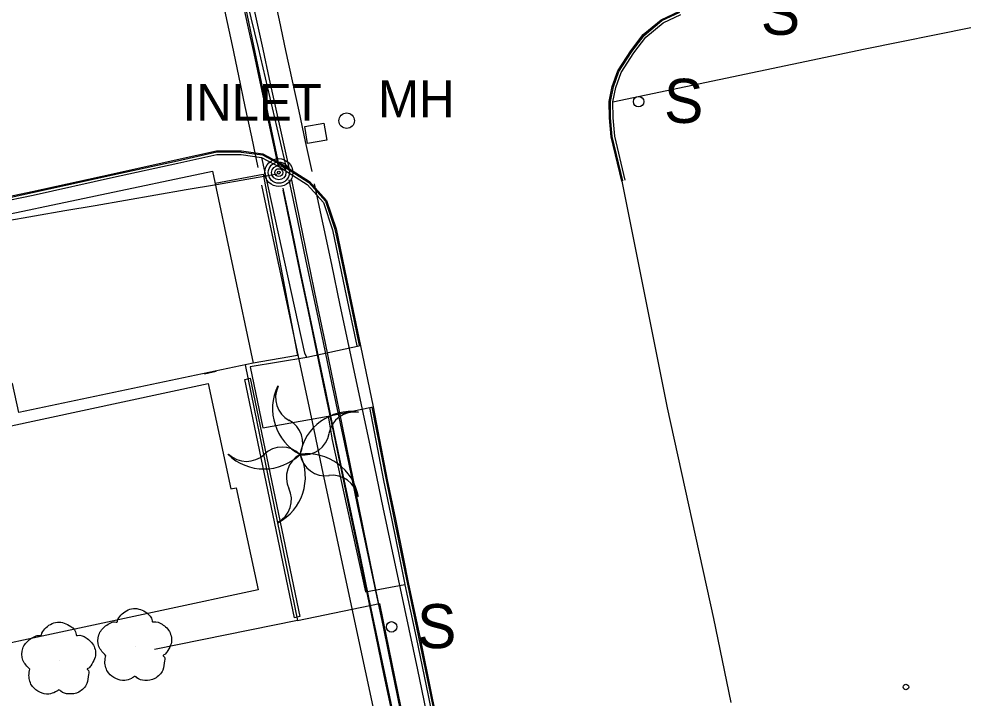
# Model space of a CAD drawing. Extents: x 368532 to 392481, y 10654822 to 10676899.
# Drawn here: x 384243 to 384372.5, y 10655288.3 to 10655380.7 of the extents above; entities that cross this region are included whole.
import ezdxf

# ---------------------------------------------------------------- set-up
doc = ezdxf.new("R2010")
doc.units = 0
for name, color, linetype in [('p_Catenary', 7, 'Continuous'), ('p_drainage inlet', 7, 'Continuous'), ('p_dtm sidewalk', 7, 'Continuous'), ('p_road - paved curb', 7, 'Continuous'), ('p_road general road feature', 7, 'Continuous'), ('p_structure building', 7, 'Continuous'), ('p_structure fence', 7, 'Continuous'), ('p_structure sign', 7, 'Continuous'), ('p_structure unidentified', 7, 'Continuous'), ('p_structure wall', 7, 'Continuous'), ('p_utility general pole', 7, 'Continuous'), ('p_utility manhole', 7, 'Continuous'), ('p_veg palm', 7, 'Continuous'), ('p_veg tree', 7, 'Continuous')]:
    doc.layers.add(name, color=color, linetype=linetype)

msp = doc.modelspace()

# ---------------------------------------------------------------- linework, layer by layer
at = {"layer": 'p_Catenary'}
for points in [[(384258.82, 10655439.34), (384259.7, 10655435.19), (384260.58, 10655431.05), (384261.46, 10655426.9), (384262.34, 10655422.75), (384263.22, 10655418.61), (384264.1, 10655414.46), (384264.98, 10655410.31), (384265.86, 10655406.16), (384266.74, 10655402.02), (384267.62, 10655397.87), (384268.5, 10655393.72), (384269.38, 10655389.58), (384270.25, 10655385.43), (384271.13, 10655381.28), (384272.01, 10655377.13), (384272.89, 10655372.99), (384273.77, 10655368.84), (384274.65, 10655364.69), (384275.53, 10655360.55)], [(384261.15, 10655437.99), (384262.11, 10655433.91), (384263.07, 10655429.83), (384264.03, 10655425.75), (384264.99, 10655421.67), (384265.95, 10655417.59), (384266.91, 10655413.52), (384267.86, 10655409.44), (384268.82, 10655405.36), (384269.78, 10655401.28), (384270.74, 10655397.2), (384271.7, 10655393.12), (384272.66, 10655389.05), (384273.62, 10655384.97), (384274.58, 10655380.89), (384275.54, 10655376.81), (384276.5, 10655372.73), (384277.46, 10655368.66), (384278.41, 10655364.58), (384279.37, 10655360.5)], [(384261.97, 10655438.41), (384262.84, 10655434.32), (384263.7, 10655430.23), (384264.56, 10655426.14), (384265.43, 10655422.05), (384266.29, 10655417.97), (384267.16, 10655413.88), (384268.02, 10655409.79), (384268.88, 10655405.7), (384269.75, 10655401.61), (384270.61, 10655397.53), (384271.47, 10655393.44), (384272.34, 10655389.35), (384273.2, 10655385.26), (384274.06, 10655381.17), (384274.93, 10655377.09), (384275.79, 10655373), (384276.66, 10655368.91), (384277.52, 10655364.82), (384278.38, 10655360.74)], [(384265.99, 10655438.23), (384266.88, 10655434.11), (384267.77, 10655429.99), (384268.65, 10655425.87), (384269.54, 10655421.75), (384270.43, 10655417.64), (384271.32, 10655413.52), (384272.2, 10655409.4), (384273.09, 10655405.28), (384273.98, 10655401.16), (384274.86, 10655397.04), (384275.75, 10655392.92), (384276.64, 10655388.8), (384277.52, 10655384.68), (384278.41, 10655380.56), (384279.3, 10655376.44), (384280.18, 10655372.32), (384281.07, 10655368.2), (384281.96, 10655364.08), (384282.85, 10655359.97)], [(384261.62, 10655437.42), (384262.46, 10655433.58), (384263.29, 10655429.75), (384264.12, 10655425.91), (384264.96, 10655422.07), (384265.79, 10655418.23), (384266.62, 10655414.4), (384267.46, 10655410.56), (384268.29, 10655406.72), (384269.12, 10655402.88), (384269.96, 10655399.05), (384270.79, 10655395.21), (384271.62, 10655391.37), (384272.46, 10655387.53), (384273.29, 10655383.7), (384274.12, 10655379.86), (384274.96, 10655376.02), (384275.79, 10655372.18), (384276.62, 10655368.35), (384278.25, 10655360.84)], [(384262.75, 10655437.76), (384263.64, 10655433.68), (384264.54, 10655429.61), (384265.44, 10655425.53), (384266.33, 10655421.45), (384267.23, 10655417.38), (384268.12, 10655413.3), (384269.02, 10655409.22), (384269.91, 10655405.15), (384270.81, 10655401.07), (384271.7, 10655396.99), (384272.6, 10655392.92), (384273.49, 10655388.84), (384274.39, 10655384.76), (384275.29, 10655380.69), (384276.18, 10655376.61), (384277.08, 10655372.53), (384277.97, 10655368.46), (384278.87, 10655364.38), (384279.76, 10655360.3)], [(384199.74, 10655346.09), (384203.87, 10655346.81), (384207.99, 10655347.52), (384212.12, 10655348.24), (384216.24, 10655348.95), (384220.37, 10655349.67), (384224.5, 10655350.38), (384228.62, 10655351.1), (384232.75, 10655351.81), (384236.87, 10655352.53), (384241, 10655353.24), (384245.12, 10655353.95), (384249.25, 10655354.67), (384253.37, 10655355.38), (384257.5, 10655356.1), (384261.63, 10655356.81), (384265.75, 10655357.53), (384269.88, 10655358.24), (384274, 10655358.96), (384278.13, 10655359.67)], [(384294.92, 10655287.04), (384293.75, 10655292.57), (384292.59, 10655298.09), (384291.42, 10655303.62), (384290.26, 10655309.14), (384289.09, 10655314.66), (384287.93, 10655320.19), (384286.76, 10655325.71), (384285.6, 10655331.24), (384284.43, 10655336.76), (384283.27, 10655342.29), (384282.1, 10655347.81), (384280.94, 10655353.34), (384279.77, 10655358.86)], [(384276.03, 10655358.12), (384277.2, 10655352.62), (384278.38, 10655347.11), (384279.55, 10655341.61), (384280.72, 10655336.11), (384281.9, 10655330.61), (384283.07, 10655325.11), (384284.24, 10655319.61), (384285.42, 10655314.11), (384286.59, 10655308.61), (384287.76, 10655303.1), (384288.94, 10655297.6), (384290.11, 10655292.1), (384291.28, 10655286.6)], [(384294.13, 10655285.36), (384292.96, 10655290.93), (384291.79, 10655296.5), (384290.62, 10655302.06), (384289.46, 10655307.63), (384288.29, 10655313.2), (384287.12, 10655318.77), (384285.96, 10655324.33), (384284.79, 10655329.9), (384283.62, 10655335.47), (384282.45, 10655341.04), (384281.29, 10655346.61), (384280.12, 10655352.17), (384278.95, 10655357.74)], [(384294.93, 10655286.74), (384293.79, 10655292.29), (384292.65, 10655297.84), (384291.52, 10655303.38), (384290.38, 10655308.93), (384289.24, 10655314.48), (384288.11, 10655320.02), (384286.97, 10655325.57), (384285.83, 10655331.12), (384284.7, 10655336.66), (384283.56, 10655342.21), (384282.42, 10655347.76), (384281.29, 10655353.3), (384280.15, 10655358.85)], [(384298.43, 10655286.76), (384297.26, 10655292.26), (384296.09, 10655297.77), (384294.92, 10655303.28), (384293.75, 10655308.78), (384292.58, 10655314.29), (384291.41, 10655319.79), (384290.24, 10655325.3), (384289.07, 10655330.81), (384287.9, 10655336.31), (384286.73, 10655341.82), (384285.56, 10655347.32), (384284.39, 10655352.83), (384283.22, 10655358.33)], [(384293.86, 10655285.99), (384292.72, 10655291.49), (384291.57, 10655296.98), (384290.42, 10655302.48), (384289.28, 10655307.98), (384288.13, 10655313.48), (384286.98, 10655318.97), (384285.83, 10655324.47), (384284.69, 10655329.97), (384283.54, 10655335.46), (384282.39, 10655340.96), (384281.25, 10655346.46), (384280.1, 10655351.96), (384278.95, 10655357.45)]]:
    msp.add_lwpolyline(points, dxfattribs=at)
at = {"layer": 'p_drainage inlet'}
for p, q in [((384281.89, 10655366.1), (384284.5, 10655366.56)), ((384282.29, 10655363.78), (384281.89, 10655366.1)), ((384284.5, 10655366.56), (384284.9, 10655364.24)), ((384284.9, 10655364.24), (384282.29, 10655363.78))]:
    msp.add_line(p, q, dxfattribs=at)
at = {"layer": 'p_dtm sidewalk'}
for p, q in [((384276.03, 10655361.91), (384281.87, 10655335.29)), ((384281.87, 10655335.29), (384282.18, 10655334.71)), ((384285.08, 10655326.74), (384285.59, 10655323.79)), ((384285.59, 10655323.79), (384285.6, 10655323.7)), ((384285.6, 10655323.7), (384290.16, 10655302.83)), ((384290.16, 10655302.83), (384295.52, 10655303.85))]:
    msp.add_line(p, q, dxfattribs=at)
at = {"layer": 'p_road - paved curb'}
for p, q in [((384330.38, 10655380.62), (384332.87, 10655381.79)), ((384330.46, 10655380.49), (384332.92, 10655381.65)), ((384330.65, 10655380.19), (384333.03, 10655381.31)), ((384327.94, 10655378.6), (384330.38, 10655380.62)), ((384328.05, 10655378.49), (384330.46, 10655380.49)), ((384328.3, 10655378.25), (384330.65, 10655380.19)), ((384326.24, 10655376.41), (384327.94, 10655378.6)), ((384326.36, 10655376.32), (384328.05, 10655378.49)), ((384326.65, 10655376.12), (384328.3, 10655378.25)), ((384324.46, 10655373.66), (384326.24, 10655376.41)), ((384324.6, 10655373.59), (384326.36, 10655376.32)), ((384324.91, 10655373.44), (384326.65, 10655376.12)), ((384323.72, 10655371.53), (384324.46, 10655373.66)), ((384323.87, 10655371.49), (384324.6, 10655373.59)), ((384324.2, 10655371.4), (384324.91, 10655373.44)), ((384323.32, 10655369.52), (384323.72, 10655371.53)), ((384323.47, 10655369.51), (384323.87, 10655371.49)), ((384323.82, 10655369.47), (384324.2, 10655371.4)), ((384323.35, 10655367.26), (384323.32, 10655369.52)), ((384323.5, 10655367.27), (384323.47, 10655369.51)), ((384323.85, 10655367.29), (384323.82, 10655369.47)), ((384323.58, 10655364.72), (384323.35, 10655367.26)), ((384323.73, 10655364.74), (384323.5, 10655367.27)), ((384324.07, 10655364.8), (384323.85, 10655367.29)), ((384325, 10655358.67), (384323.58, 10655364.72)), ((384325.15, 10655358.71), (384323.73, 10655364.74)), ((384325.49, 10655358.79), (384324.07, 10655364.8)), ((384264.54, 10655361.6), (384269.91, 10655362.79)), ((384269.91, 10655362.79), (384273.28, 10655362.78)), ((384273.28, 10655362.78), (384276.19, 10655362.39)), ((384255.78, 10655359.69), (384264.54, 10655361.6)), ((384255.81, 10655359.54), (384264.57, 10655361.45)), ((384264.57, 10655361.45), (384269.93, 10655362.64)), ((384264.65, 10655361.11), (384269.96, 10655362.29)), ((384269.93, 10655362.64), (384273.27, 10655362.63)), ((384269.96, 10655362.29), (384273.25, 10655362.28)), ((384273.25, 10655362.28), (384276.03, 10655361.91)), ((384273.27, 10655362.63), (384276.14, 10655362.24)), ((384276.03, 10655361.91), (384278.59, 10655360.55)), ((384276.14, 10655362.24), (384278.76, 10655360.85)), ((384276.19, 10655362.39), (384278.84, 10655360.98)), ((384255.89, 10655359.2), (384264.65, 10655361.11)), ((384278.59, 10655360.55), (384282.22, 10655358.23)), ((384278.76, 10655360.85), (384282.45, 10655358.5)), ((384278.84, 10655360.98), (384282.55, 10655358.62)), ((384244.83, 10655357.28), (384255.78, 10655359.69)), ((384244.86, 10655357.13), (384255.81, 10655359.54)), ((384244.94, 10655356.79), (384255.89, 10655359.2)), ((384282.22, 10655358.23), (384284.43, 10655355.78)), ((384282.45, 10655358.5), (384284.74, 10655355.96)), ((384282.55, 10655358.62), (384284.87, 10655356.04)), ((384325, 10655358.67), (384331.2, 10655327.85)), ((384238.19, 10655355.86), (384244.83, 10655357.28)), ((384238.22, 10655355.71), (384244.86, 10655357.13)), ((384238.29, 10655355.37), (384244.94, 10655356.79)), ((384284.43, 10655355.78), (384285.68, 10655352.07)), ((384284.74, 10655355.96), (384286.01, 10655352.16)), ((384284.87, 10655356.04), (384286.16, 10655352.2)), ((384285.68, 10655352.07), (384287.35, 10655343.97)), ((384286.01, 10655352.16), (384287.69, 10655344.04)), ((384286.16, 10655352.2), (384287.84, 10655344.07)), ((384287.35, 10655343.97), (384288.97, 10655336.28)), ((384287.69, 10655344.04), (384289.31, 10655336.34)), ((384287.84, 10655344.07), (384289.47, 10655336.3)), ((384289.47, 10655336.3), (384291.18, 10655327.98)), ((384290.69, 10655327.89), (384292.62, 10655317.99)), ((384291.03, 10655327.95), (384292.96, 10655318.06)), ((384291.18, 10655327.98), (384293.11, 10655318.09)), ((384331.2, 10655327.85), (384337.5, 10655299.24)), ((384292.62, 10655317.99), (384293.74, 10655312.6)), ((384292.96, 10655318.06), (384294.08, 10655312.67)), ((384293.11, 10655318.09), (384294.23, 10655312.7)), ((384293.74, 10655312.6), (384294.78, 10655307.47)), ((384294.08, 10655312.67), (384295.12, 10655307.54)), ((384294.23, 10655312.7), (384295.27, 10655307.57)), ((384294.78, 10655307.47), (384295.52, 10655303.85)), ((384295.12, 10655307.54), (384295.87, 10655303.87)), ((384295.27, 10655307.57), (384296.02, 10655303.9)), ((384295.52, 10655303.85), (384295.53, 10655303.8)), ((384295.53, 10655303.8), (384297.04, 10655296.62)), ((384295.87, 10655303.87), (384297.38, 10655296.69)), ((384296.02, 10655303.9), (384297.53, 10655296.72)), ((384337.5, 10655299.24), (384339.83, 10655287.81)), ((384297.53, 10655296.72), (384299.15, 10655288.85)), ((384297.04, 10655296.62), (384298.66, 10655288.75)), ((384297.38, 10655296.69), (384299, 10655288.82)), ((384298.66, 10655288.75), (384300.04, 10655282.04)), ((384299, 10655288.82), (384300.38, 10655282.11)), ((384299.15, 10655288.85), (384300.53, 10655282.14))]:
    msp.add_line(p, q, dxfattribs=at)
at = {"layer": 'p_road general road feature'}
for p, q in [((384358.12, 10655376.64), (384372.51, 10655379.56)), ((384323.82, 10655369.47), (384358.12, 10655376.64)), ((384289.47, 10655336.3), (384282.18, 10655334.71)), ((384282.18, 10655334.71), (384274.46, 10655333.43)), ((384274.46, 10655333.43), (384276.2, 10655325.16)), ((384285.08, 10655326.74), (384290.73, 10655327.91)), ((384290.73, 10655327.91), (384291.18, 10655327.98)), ((384276.2, 10655325.16), (384285.08, 10655326.74))]:
    msp.add_line(p, q, dxfattribs=at)
at = {"layer": 'p_structure building'}
for points in [[(384237.5, 10655353.33), (384269.37, 10655360.03), (384274.86, 10655333.91), (384243.01, 10655327.21), (384242.17, 10655331.17), (384233.58, 10655329.37), (384232.91, 10655332.56), (384230.42, 10655332.04), (384230.12, 10655333.49), (384226.12, 10655332.65), (384223.53, 10655344.98), (384229.98, 10655346.33), (384229.4, 10655349.07), (384238.02, 10655350.88)], [(384209.56, 10655306.33), (384210.17, 10655306.32), (384207.73, 10655318.07), (384268.77, 10655331.15), (384271.84, 10655316.83), (384272.59, 10655316.99), (384275.56, 10655303.1), (384236.2, 10655294.67), (384235.88, 10655296.17), (384212.53, 10655291.4)]]:
    msp.add_lwpolyline(points, close=True, dxfattribs=at)
at = {"layer": 'p_structure fence'}
for p, q in [((384269.71, 10655358.42), (384276.23, 10655359.62)), ((384276.23, 10655359.62), (384280.89, 10655334.95)), ((384280.89, 10655334.95), (384274.86, 10655333.92)), ((384273.8, 10655333.69), (384280.91, 10655298.96)), ((384268.25, 10655332.5), (384269.85, 10655332.86)), ((384280.91, 10655298.96), (384292.05, 10655301.24)), ((384292.05, 10655301.24), (384299.31, 10655266.23)), ((384280.91, 10655298.96), (384261.48, 10655295.02))]:
    msp.add_line(p, q, dxfattribs=at)
at = {"layer": 'p_structure sign'}
for centre in [(384327.3, 10655369.48), (384293.71, 10655298.08)]:
    msp.add_circle(centre, 0.713, dxfattribs=at)
at = {"layer": 'p_structure unidentified'}
msp.add_circle((384363.66, 10655289.9), 0.375, dxfattribs=at)
at = {"layer": 'p_structure wall'}
for p, q in [((384273.76, 10655331.73), (384274.49, 10655331.88)), ((384280.49, 10655299.32), (384273.76, 10655331.73)), ((384274.49, 10655331.88), (384281.22, 10655299.47)), ((384281.22, 10655299.47), (384280.49, 10655299.32))]:
    msp.add_line(p, q, dxfattribs=at)
at = {"layer": 'p_utility general pole'}
for radius in [1.9, 1.44, 0.973, 0.539, 0.192]:
    msp.add_circle((384278.37, 10655359.83), radius, dxfattribs=at)
at = {"layer": 'p_utility manhole'}
msp.add_circle((384287.6, 10655366.89), 1.05, dxfattribs=at)
at = {"layer": 'p_veg palm'}
for centre, radius, start, end in [((384284.58, 10655327.75), 7.06, 153.934, 241.934), ((384281.44, 10655329.25), 3.52, 153.934, 241.934), ((384288.2, 10655320.29), 7.06, 81.934, 169.934), ((384288.66, 10655323.75), 3.52, 81.934, 169.934), ((384278.1, 10655323.09), 3.52, 334, 62), ((384281.74, 10655324.97), 3.52, 261.934, 349.934), ((384276.36, 10655326.61), 7.06, 225.934, 313.934), ((384273.96, 10655324.09), 3.52, 225.934, 313.934), ((384278.8, 10655318.99), 3.52, 45.9339, 133.9339), ((384274.92, 10655318.45), 7.06, 297.9339, 25.9339), ((384282.92, 10655318.41), 3.52, 117.934, 205.934), ((384282.24, 10655314.55), 7.06, 9.934, 97.934), ((384284.74, 10655322.13), 3.52, 189.934, 277.934), ((384285.66, 10655315.17), 3.52, 9.934, 97.934), ((384276.56, 10655315.39), 3.52, 297.934, 25.934)]:
    msp.add_arc(centre, radius, start, end, dxfattribs=at)
at = {"layer": 'p_veg tree'}
for p, q in [((384258.83, 10655295.42), (384258.83, 10655295.42)), ((384248.49, 10655293.57), (384248.49, 10655293.57))]:
    msp.add_line(p, q, dxfattribs=at)
for points in [[(384254.86, 10655294.16), (384253.91, 10655295.39), (384253.89, 10655297), (384254.8, 10655298.2), (384255.54, 10655298.63), (384256.23, 10655298.74), (384256.38, 10655298.72), (384256.42, 10655298.83), (384256.88, 10655299.67), (384258.59, 10655300.57), (384260.41, 10655299.98), (384261.14, 10655298.9), (384261.19, 10655298.77), (384261.31, 10655298.77), (384262.49, 10655298.45), (384263.58, 10655297.26), (384263.66, 10655295.59), (384263.12, 10655294.64), (384262.73, 10655294.26), (384262.63, 10655294.2), (384262.7, 10655294.12), (384262.83, 10655293.46), (384262.58, 10655292.2), (384261.5, 10655291.07), (384260.13, 10655290.8), (384259.06, 10655291.17), (384258.85, 10655291.34), (384258.78, 10655291.35), (384258.72, 10655291.32), (384258.33, 10655291.08), (384257.41, 10655290.78), (384256.22, 10655291.05), (384255.22, 10655291.81), (384254.72, 10655293.33), (384254.86, 10655294.18)], [(384244.52, 10655292.32), (384243.57, 10655293.55), (384243.55, 10655295.16), (384244.46, 10655296.35), (384245.2, 10655296.79), (384245.89, 10655296.89), (384246.04, 10655296.88), (384246.08, 10655296.98), (384246.54, 10655297.82), (384248.25, 10655298.72), (384250.07, 10655298.14), (384250.81, 10655297.06), (384250.85, 10655296.92), (384250.98, 10655296.92), (384252.15, 10655296.61), (384253.24, 10655295.42), (384253.32, 10655293.75), (384252.79, 10655292.8), (384252.39, 10655292.41), (384252.29, 10655292.36), (384252.36, 10655292.28), (384252.49, 10655291.62), (384252.25, 10655290.36), (384251.16, 10655289.22), (384249.79, 10655288.96), (384248.72, 10655289.33), (384248.51, 10655289.49), (384248.44, 10655289.5), (384248.38, 10655289.47), (384247.99, 10655289.24), (384247.07, 10655288.94), (384245.88, 10655289.2), (384244.88, 10655289.96), (384244.39, 10655291.49), (384244.52, 10655292.34)]]:
    msp.add_spline(points, degree=3, dxfattribs=at)

# ---------------------------------------------------------------- texts
at = {"layer": 'p_drainage inlet'}
msp.add_text(' INLET', height=5, dxfattribs=at).set_placement((384263.43, 10655366.88))
at = {"layer": 'p_structure sign'}
for p in [(384343.92, 10655378.57), (384330.76, 10655366.59), (384297.17, 10655295.18)]:
    msp.add_text('S', height=6, dxfattribs=at).set_placement(p)
at = {"layer": 'p_utility manhole'}
msp.add_text('MH', height=5, dxfattribs=at).set_placement((384291.87, 10655367.36))

doc.saveas('drawing.dxf')
